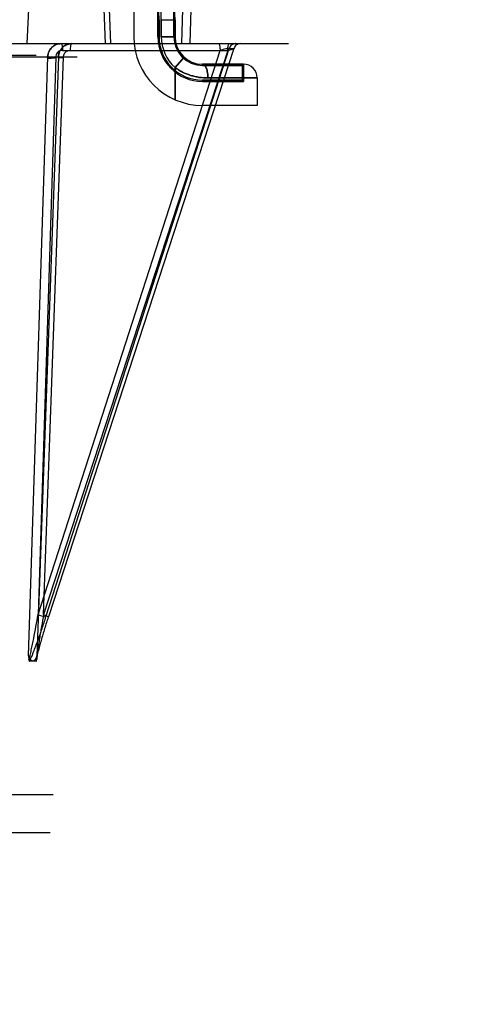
# Model space of a CAD drawing. Header units: millimetres. Extents: x 0 to 297, y 0 to 210.
# Tile 439 of 455: x 243.156 to 243.414, y 159.995 to 160.569. Entities that reach past the tile are written whole.
import ezdxf

# ---------------------------------------------------------------- set-up
doc = ezdxf.new("R2010")
doc.units = ezdxf.units.MM
doc.header["$LTSCALE"] = 16.335
doc.layers.get('0').update_dxf_attribs({"linetype": 'CONTINUOUS'})
for name, color, linetype in [('AXES_REF', 7, 'CONTINUOUS'), ('INTFCLR_1', 7, 'CONTINUOUS'), ('INTFCLR_144815', 7, 'CONTINUOUS'), ('INTFCLR_72935', 7, 'CONTINUOUS')]:
    doc.layers.add(name, color=color, linetype=linetype)

msp = doc.modelspace()

# ---------------------------------------------------------------- linework, layer by layer
at = {"color": 7, "linetype": 'Continuous'}
for radius in [7.75666, 7.756, 7.70633]:
    msp.add_circle((241.43024, 154.5393), radius, dxfattribs=at)
msp.add_arc((241.43024, 154.5393), 7.68, 278.277129, 261.722871, dxfattribs=at)
at = {"layer": 'AXES_REF', "color": 9, "linetype": 'Continuous'}
msp.add_arc((241.43024, 154.5393), 7.07561, 94.411812, 85.588188, dxfattribs=at)
at = {"layer": 'INTFCLR_1', "color": 6, "linetype": 'Continuous'}
for p, q in [((243.22247, 160.5873), (243.22247, 160.5593)), ((243.23647, 160.56915), (243.23647, 160.5593)), ((243.23717, 160.5593), (243.23717, 160.56915)), ((243.24577, 160.56915), (243.24577, 160.5593)), ((243.26247, 160.5426), (243.28577, 160.5426)), ((243.28647, 160.5433), (243.28577, 160.5426)), ((243.28577, 160.534), (243.28577, 160.5426)), ((243.28647, 160.5433), (243.28647, 160.5333)), ((243.28577, 160.534), (243.26247, 160.534)), ((243.26247, 160.5333), (243.28647, 160.5333)), ((243.28647, 160.5333), (243.28577, 160.534)), ((243.29447, 160.5193), (243.26247, 160.5193))]:
    msp.add_line(p, q, dxfattribs=at)
at = {"layer": 'INTFCLR_1', "color": 9, "linetype": 'Continuous'}
for p, q in [((243.23647, 160.56915), (243.23717, 160.56915)), ((243.23847, 160.5593), (243.23847, 160.56915)), ((243.23847, 160.56915), (243.24647, 160.56915)), ((243.24647, 160.56915), (243.24647, 160.5593)), ((243.23647, 160.5593), (243.23717, 160.5593)), ((243.23847, 160.5593), (243.24647, 160.5593)), ((243.2518, 160.54737), (243.24647, 160.54141)), ((243.24647, 160.54141), (243.24647, 160.52264)), ((243.26247, 160.5426), (243.26247, 160.5433)), ((243.28647, 160.5433), (243.26247, 160.5433)), ((243.29447, 160.5353), (243.26567, 160.5353)), ((243.29447, 160.5353), (243.29447, 160.5193)), ((243.26247, 160.534), (243.26247, 160.5333))]:
    msp.add_line(p, q, dxfattribs=at)
at = {"layer": 'INTFCLR_1', "color": 6, "linetype": 'Continuous'}
for centre, radius, start, end in [((243.12647, 160.56915), 0.1193, 0, 57.96701), ((243.12647, 160.56915), 0.1107, 0, 42.18358), ((243.12647, 160.56915), 0.11, 0, 40.36717), ((243.26247, 160.5593), 0.04, 180, 270), ((243.26247, 160.5593), 0.026, 180, 270), ((243.26247, 160.5593), 0.0253, 180, 270), ((243.26247, 160.5593), 0.0167, 180, 270)]:
    msp.add_arc(centre, radius, start, end, dxfattribs=at)
at = {"layer": 'INTFCLR_1', "color": 9, "linetype": 'Continuous'}
for centre, radius, start, end in [((243.12647, 160.56915), 0.12, 0, 51.70984), ((243.12647, 160.56915), 0.112, 0, 19.49798), ((243.26247, 160.5593), 0.024, 180, 228.18969), ((243.26247, 160.5593), 0.016, 180, 270), ((243.28647, 160.5353), 0.008, 0, 90)]:
    msp.add_arc(centre, radius, start, end, dxfattribs=at)
for points, knots in [([(243.24647, 160.54141), (243.24714, 160.54091), (243.24855, 160.53995), (243.25154, 160.53829), (243.25476, 160.537), (243.25809, 160.53611), (243.26144, 160.53548), (243.26399, 160.5353), (243.26567, 160.5353)], [0, 0, 0, 0, 0.123084, 0.248729, 0.500796, 0.628221, 0.754143, 1, 1, 1, 1]), ([(243.26567, 160.5353), (243.26567, 160.53628), (243.26556, 160.53775), (243.26517, 160.53966), (243.2646, 160.5415), (243.26355, 160.5433), (243.26247, 160.5433)], [0, 0, 0, 0, 0.327453, 0.489706, 0.638836, 1, 1, 1, 1])]:
    msp.add_open_spline(points, degree=3, knots=knots, dxfattribs=at)
at = {"layer": 'INTFCLR_144815', "color": 6, "linetype": 'Continuous'}
for p, q in [((243.16026, 160.5553), (243.16134, 160.5793)), ((243.20493, 160.57544), (243.20575, 160.5553)), ((243.16104, 160.19845), (243.16121, 160.19606)), ((243.16121, 160.19603), (243.16121, 160.19599)), ((243.16122, 160.19598), (243.16122, 160.19597)), ((243.16122, 160.19596), (243.16122, 160.19595)), ((243.16122, 160.19594), (243.16122, 160.19593)), ((243.16122, 160.19592), (243.16122, 160.19591)), ((243.16122, 160.1959), (243.16122, 160.19589)), ((243.16573, 160.19606), (243.1659, 160.19845)), ((243.16573, 160.19605), (243.16573, 160.19606)), ((243.16573, 160.19602), (243.16573, 160.19604)), ((243.16573, 160.19599), (243.16573, 160.19601)), ((243.16545, 160.1953), (243.16149, 160.1953)), ((243.1753, 160.11738), (243.15016, 160.11738)), ((242.11935, 160.09548), (243.17359, 160.09548))]:
    msp.add_line(p, q, dxfattribs=at)
at = {"layer": 'INTFCLR_144815', "color": 9, "linetype": 'Continuous'}
for p, q in [((243.2081, 160.57544), (243.20892, 160.5553)), ((243.25047, 160.5553), (243.25103, 160.57544)), ((243.25572, 160.57544), (243.25516, 160.5553)), ((241.99322, 160.5553), (243.31277, 160.5553)), ((243.17118, 160.22118), (243.27816, 160.55256)), ((243.28085, 160.55256), (243.17257, 160.22118)), ((243.27816, 160.55256), (243.28085, 160.55256)), ((243.28094, 160.55254), (243.28088, 160.55256)), ((243.16539, 160.54842), (242.12754, 160.54842)), ((243.05283, 160.54758), (243.18937, 160.54758)), ((243.16104, 160.19845), (243.17218, 160.54758)), ((243.1784, 160.54758), (243.1659, 160.19845)), ((243.16658, 160.22241), (243.27277, 160.55133)), ((243.17695, 160.54747), (243.16658, 160.22241)), ((243.27725, 160.55133), (243.16978, 160.22241)), ((243.16978, 160.22241), (243.18141, 160.54747)), ((243.18083, 160.55133), (243.27725, 160.55133)), ((243.16978, 160.22241), (243.17268, 160.2212)), ((243.17268, 160.2212), (243.17257, 160.22118))]:
    msp.add_line(p, q, dxfattribs=at)
at = {"layer": 'INTFCLR_144815', "color": 7, "linetype": 'Continuous'}
for p, q in [((243.17695, 160.54747), (243.17218, 160.54758)), ((243.17832, 160.54758), (243.18141, 160.54747))]:
    msp.add_line(p, q, dxfattribs=at)
at = {"layer": 'INTFCLR_144815', "color": 6, "linetype": 'Continuous'}
for points in [[(243.16121, 160.19606), (243.16121, 160.19606), (243.16121, 160.19605), (243.16121, 160.19604), (243.16121, 160.19604)], [(243.16122, 160.19588), (243.16122, 160.19587), (243.16122, 160.19586)], [(243.16123, 160.19585), (243.16123, 160.19584), (243.16123, 160.19582), (243.16123, 160.19581), (243.16123, 160.1958), (243.16123, 160.19579), (243.16123, 160.19577), (243.16124, 160.19576), (243.16124, 160.19575), (243.16124, 160.19573), (243.16124, 160.19572), (243.16124, 160.19571), (243.16125, 160.19569), (243.16125, 160.19568), (243.16125, 160.19566), (243.16126, 160.19565), (243.16126, 160.19563), (243.16126, 160.19562), (243.16127, 160.1956), (243.16127, 160.19559), (243.16127, 160.19557), (243.16128, 160.19556), (243.16128, 160.19554), (243.16129, 160.19553), (243.16129, 160.19551), (243.1613, 160.1955), (243.1613, 160.19549), (243.16131, 160.19547), (243.16131, 160.19546), (243.16132, 160.19544), (243.16133, 160.19543), (243.16133, 160.19542), (243.16134, 160.19541), (243.16135, 160.19539), (243.16136, 160.19538), (243.16137, 160.19537), (243.16137, 160.19536), (243.16138, 160.19535), (243.16139, 160.19534), (243.1614, 160.19533), (243.16141, 160.19533), (243.16142, 160.19532), (243.16143, 160.19531), (243.16144, 160.19531), (243.16146, 160.1953), (243.16147, 160.1953), (243.16148, 160.1953), (243.16149, 160.1953)], [(243.16545, 160.1953), (243.16546, 160.1953), (243.16548, 160.1953), (243.16549, 160.19531), (243.16551, 160.19531), (243.16552, 160.19532), (243.16553, 160.19533), (243.16554, 160.19534), (243.16556, 160.19535), (243.16557, 160.19536), (243.16558, 160.19537), (243.16559, 160.19539), (243.1656, 160.1954), (243.16561, 160.19542), (243.16562, 160.19543), (243.16562, 160.19545), (243.16563, 160.19547), (243.16564, 160.19549), (243.16565, 160.19551), (243.16565, 160.19553), (243.16566, 160.19555), (243.16567, 160.19557), (243.16567, 160.19559), (243.16568, 160.19561), (243.16568, 160.19563), (243.16569, 160.19565), (243.16569, 160.19567), (243.1657, 160.19569), (243.1657, 160.19571), (243.1657, 160.19573), (243.16571, 160.19575), (243.16571, 160.19577), (243.16571, 160.19579), (243.16571, 160.19581), (243.16572, 160.19583), (243.16572, 160.19585), (243.16572, 160.19587), (243.16572, 160.19589), (243.16572, 160.19591), (243.16572, 160.19592), (243.16573, 160.19594), (243.16573, 160.19596), (243.16573, 160.19597)]]:
    msp.add_lwpolyline(points, dxfattribs=at)
at = {"layer": 'INTFCLR_144815', "color": 7, "linetype": 'Continuous'}
for points, knots in [([(243.17211, 160.54681), (243.17209, 160.54719), (243.17217, 160.54796), (243.17236, 160.54923), (243.1728, 160.55058), (243.17353, 160.55192), (243.17451, 160.55309), (243.17568, 160.55405), (243.17701, 160.55476), (243.17844, 160.5552), (243.17944, 160.5553), (243.17993, 160.5553)], [0, 0, 0, 0, 0.089398, 0.180111, 0.298811, 0.417359, 0.534669, 0.652026, 0.768115, 0.884319, 1, 1, 1, 1]), ([(243.17993, 160.5553), (243.17958, 160.5553), (243.17885, 160.55525), (243.17778, 160.55501), (243.17674, 160.55462), (243.17576, 160.55408), (243.17487, 160.5534), (243.1741, 160.55262), (243.17345, 160.55174), (243.17292, 160.55079), (243.17252, 160.54976), (243.17226, 160.54868), (243.17219, 160.54795), (243.17218, 160.54758)], [0, 0, 0, 0, 0.088858, 0.179421, 0.271356, 0.363766, 0.45629, 0.546594, 0.636195, 0.726301, 0.816984, 0.908456, 1, 1, 1, 1]), ([(243.18622, 160.5553), (243.18572, 160.5553), (243.18472, 160.5552), (243.18327, 160.55476), (243.18193, 160.55405), (243.18075, 160.55309), (243.17977, 160.55192), (243.17903, 160.55058), (243.17859, 160.54923), (243.17839, 160.54796), (243.17831, 160.54719), (243.17833, 160.54681)], [0, 0, 0, 0, 0.115988, 0.232493, 0.348812, 0.466293, 0.583603, 0.702012, 0.820444, 0.910894, 1, 1, 1, 1]), ([(243.1784, 160.54758), (243.17842, 160.54827), (243.17864, 160.54964), (243.17949, 160.55155), (243.18077, 160.55316), (243.18239, 160.55437), (243.18423, 160.55513), (243.18556, 160.5553), (243.18622, 160.5553)], [0, 0, 0, 0, 0.170335, 0.340815, 0.510993, 0.674214, 0.836014, 1, 1, 1, 1]), ([(243.17211, 160.54681), (243.17272, 160.54683), (243.17356, 160.54689), (243.17467, 160.54694), (243.17541, 160.54704), (243.17627, 160.54689), (243.17666, 160.54745), (243.17695, 160.54747)], [0, 0, 0, 0, 0.365006, 0.513723, 0.670436, 0.825566, 1, 1, 1, 1]), ([(243.18141, 160.54747), (243.18113, 160.54746), (243.18081, 160.54691), (243.17999, 160.54703), (243.17944, 160.54694), (243.17797, 160.54683), (243.17833, 160.54681)], [0, 0, 0, 0, 0.261662, 0.471957, 0.663448, 1, 1, 1, 1]), ([(243.16347, 160.1953), (243.16288, 160.1953), (243.1618, 160.19654), (243.16132, 160.19772), (243.16104, 160.19845)], [0, 0, 0, 0, 0.430751, 1, 1, 1, 1]), ([(243.1659, 160.19845), (243.16574, 160.19804), (243.16525, 160.19688), (243.16438, 160.19529), (243.16347, 160.1953)], [0, 0, 0, 0, 0.327453, 1, 1, 1, 1]), ([(243.1659, 160.19845), (243.16574, 160.19804), (243.16525, 160.19688), (243.16438, 160.19529), (243.16347, 160.1953)], [0, 0, 0, 0, 0.327482, 1, 1, 1, 1])]:
    msp.add_open_spline(points, degree=3, knots=knots, dxfattribs=at)
at = {"layer": 'INTFCLR_144815', "color": 9, "linetype": 'Continuous'}
for points, knots in [([(243.17993, 160.5553), (243.18008, 160.5553), (243.18041, 160.55486), (243.18072, 160.55357), (243.18083, 160.55227), (243.18083, 160.55133)], [0, 0, 0, 0, 0.103117, 0.326022, 1, 1, 1, 1]), ([(243.18622, 160.5553), (243.18607, 160.5553), (243.18574, 160.55486), (243.18543, 160.55357), (243.18532, 160.55227), (243.18532, 160.55133)], [0, 0, 0, 0, 0.103117, 0.326022, 1, 1, 1, 1]), ([(243.27187, 160.5553), (243.27201, 160.5553), (243.27234, 160.55486), (243.27265, 160.55357), (243.27277, 160.55227), (243.27277, 160.55133)], [0, 0, 0, 0, 0.103117, 0.326022, 1, 1, 1, 1]), ([(243.27814, 160.55256), (243.27747, 160.55256), (243.27627, 160.55221), (243.27449, 160.55181), (243.27336, 160.5515), (243.27277, 160.55133)], [0, 0, 0, 0, 0.363382, 0.668548, 1, 1, 1, 1]), ([(243.27725, 160.55133), (243.27725, 160.55182), (243.27731, 160.55298), (243.27747, 160.55417), (243.27788, 160.5553), (243.27815, 160.5553)], [0, 0, 0, 0, 0.35171, 0.80538, 1, 1, 1, 1]), ([(243.27725, 160.55133), (243.27773, 160.55147), (243.27862, 160.55168), (243.27971, 160.55218), (243.28082, 160.55215), (243.28094, 160.55254)], [0, 0, 0, 0, 0.382017, 0.682026, 1, 1, 1, 1]), ([(243.28181, 160.5553), (243.28142, 160.5553), (243.28061, 160.55517), (243.2795, 160.5546), (243.27863, 160.55369), (243.27826, 160.55295), (243.27814, 160.55256)], [0, 0, 0, 0, 0.240979, 0.495698, 0.752915, 1, 1, 1, 1]), ([(243.28186, 160.5553), (243.28146, 160.5553), (243.28065, 160.55517), (243.27954, 160.5546), (243.27866, 160.55369), (243.27829, 160.55295), (243.27816, 160.55256)], [0, 0, 0, 0, 0.241541, 0.496554, 0.753566, 1, 1, 1, 1]), ([(243.28459, 160.5553), (243.28419, 160.5553), (243.28338, 160.55517), (243.28226, 160.5546), (243.28138, 160.5537), (243.281, 160.55295), (243.28088, 160.55256)], [0, 0, 0, 0, 0.241237, 0.496779, 0.753882, 1, 1, 1, 1]), ([(243.18083, 160.55133), (243.18059, 160.55135), (243.17985, 160.55133), (243.17867, 160.55092), (243.17731, 160.54969), (243.17689, 160.5483), (243.17695, 160.54747)], [0, 0, 0, 0, 0.120951, 0.357986, 0.592109, 1, 1, 1, 1]), ([(243.18141, 160.54747), (243.1814, 160.54766), (243.18144, 160.54826), (243.18171, 160.54934), (243.18283, 160.55087), (243.18437, 160.55139), (243.18532, 160.55133)], [0, 0, 0, 0, 0.089805, 0.298075, 0.532533, 1, 1, 1, 1]), ([(243.16121, 160.19606), (243.16149, 160.19688), (243.16182, 160.19826), (243.16227, 160.20017), (243.16275, 160.20236), (243.16333, 160.20516), (243.16424, 160.20971), (243.16534, 160.21547), (243.16618, 160.22009), (243.16658, 160.22241)], [0, 0, 0, 0, 0.09658, 0.156913, 0.219155, 0.346402, 0.476097, 0.737371, 1, 1, 1, 1]), ([(243.16149, 160.1953), (243.16217, 160.19649), (243.16294, 160.1983), (243.16415, 160.20121), (243.16523, 160.204), (243.1669, 160.20853), (243.16891, 160.21426), (243.17044, 160.21887), (243.17118, 160.22118)], [0, 0, 0, 0, 0.148676, 0.212372, 0.341856, 0.473191, 0.736522, 1, 1, 1, 1]), ([(243.17257, 160.22118), (243.17182, 160.21888), (243.17072, 160.21543), (243.16932, 160.21082), (243.16832, 160.2074), (243.16738, 160.20403), (243.16665, 160.20124), (243.16612, 160.19906), (243.16574, 160.19727), (243.16551, 160.19602), (243.16545, 160.1953)], [0, 0, 0, 0, 0.270374, 0.4046, 0.537306, 0.668034, 0.79611, 0.858695, 0.918736, 1, 1, 1, 1]), ([(243.16978, 160.22241), (243.16936, 160.22009), (243.16875, 160.21662), (243.16796, 160.212), (243.1674, 160.20856), (243.16687, 160.20517), (243.16645, 160.20238), (243.16615, 160.20019), (243.16591, 160.19827), (243.16575, 160.19691), (243.16573, 160.19606)], [0, 0, 0, 0, 0.264974, 0.396856, 0.527497, 0.656487, 0.783244, 0.84538, 0.905174, 1, 1, 1, 1]), ([(243.16658, 160.22241), (243.16706, 160.22225), (243.16801, 160.22193), (243.16953, 160.22153), (243.1706, 160.22116), (243.17118, 160.22118)], [0, 0, 0, 0, 0.313989, 0.631347, 1, 1, 1, 1])]:
    msp.add_open_spline(points, degree=3, knots=knots, dxfattribs=at)
at = {"layer": 'INTFCLR_72935', "color": 6, "linetype": 'Continuous'}
for p, q in [((243.22247, 160.5873), (243.22247, 160.5593)), ((243.23647, 160.5593), (243.23647, 160.56927)), ((243.23717, 160.56927), (243.23717, 160.5593)), ((243.24577, 160.5593), (243.24577, 160.56927)), ((243.28577, 160.5426), (243.26247, 160.5426)), ((243.28647, 160.5433), (243.28577, 160.5426)), ((243.28577, 160.5426), (243.28577, 160.534)), ((243.28647, 160.5333), (243.28647, 160.5433)), ((243.26247, 160.534), (243.28577, 160.534)), ((243.28647, 160.5333), (243.26247, 160.5333)), ((243.28647, 160.5333), (243.28577, 160.534)), ((243.29447, 160.5193), (243.26247, 160.5193))]:
    msp.add_line(p, q, dxfattribs=at)
at = {"layer": 'INTFCLR_72935', "color": 9, "linetype": 'Continuous'}
for p, q in [((243.23717, 160.56927), (243.23647, 160.56927)), ((243.23847, 160.56927), (243.23847, 160.5593)), ((243.23847, 160.56927), (243.24647, 160.56927)), ((243.24647, 160.5593), (243.24647, 160.56927)), ((243.23717, 160.5593), (243.23647, 160.5593)), ((243.24647, 160.5593), (243.23847, 160.5593)), ((243.24647, 160.54141), (243.2518, 160.54737)), ((243.24647, 160.52264), (243.24647, 160.54141)), ((243.26247, 160.5433), (243.26247, 160.5426)), ((243.26247, 160.5433), (243.28647, 160.5433)), ((243.26567, 160.5353), (243.29447, 160.5353)), ((243.29447, 160.5353), (243.29447, 160.5193)), ((243.26247, 160.5333), (243.26247, 160.534))]:
    msp.add_line(p, q, dxfattribs=at)
for centre, radius, start, end in [((243.12647, 160.56927), 0.12, 0, 51.61286), ((243.12647, 160.56927), 0.112, 0, 19.36933), ((243.26247, 160.5593), 0.024, 180, 228.18969), ((243.26247, 160.5593), 0.016, 180, 270), ((243.28647, 160.5353), 0.008, 0, 90)]:
    msp.add_arc(centre, radius, start, end, dxfattribs=at)
at = {"layer": 'INTFCLR_72935', "color": 6, "linetype": 'Continuous'}
for radius in [0.04, 0.026, 0.0253, 0.0167]:
    msp.add_arc((243.26247, 160.5593), radius, 180, 270, dxfattribs=at)
at = {"layer": 'INTFCLR_72935', "color": 9, "linetype": 'Continuous'}
for points, knots in [([(243.26567, 160.5353), (243.26399, 160.5353), (243.26144, 160.53548), (243.25809, 160.53611), (243.25476, 160.537), (243.25154, 160.53829), (243.24855, 160.53995), (243.24714, 160.54091), (243.24647, 160.54141)], [0, 0, 0, 0, 0.245858, 0.371779, 0.499203, 0.751271, 0.876916, 1, 1, 1, 1]), ([(243.26247, 160.5433), (243.26304, 160.5433), (243.26443, 160.54214), (243.26505, 160.54018), (243.26557, 160.53776), (243.26567, 160.53628), (243.26567, 160.5353)], [0, 0, 0, 0, 0.188596, 0.515772, 0.67621, 1, 1, 1, 1])]:
    msp.add_open_spline(points, degree=3, knots=knots, dxfattribs=at)

doc.saveas('drawing.dxf')
